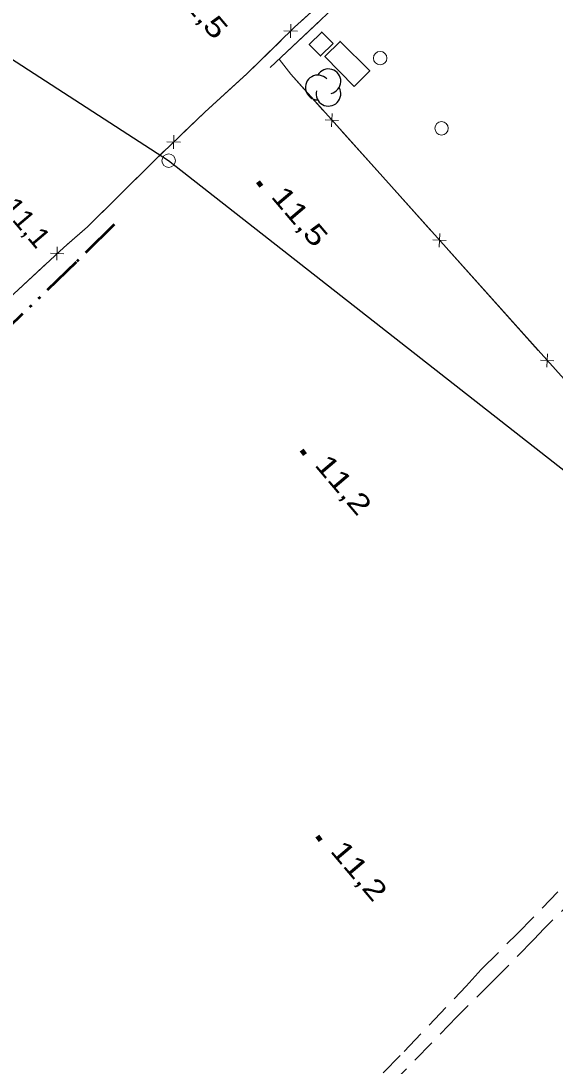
# Model space of a CAD drawing. Extents: x 386081 to 389416, y 5130568 to 5134082.
# Drawn here: x 386943.8 to 387023.2, y 5133022.9 to 5133178.5 of the extents above; entities that cross this region are included whole.
import ezdxf

# ---------------------------------------------------------------- set-up
doc = ezdxf.new("R2010")
doc.units = 0
doc.header["$LTSCALE"] = 1.2
doc.linetypes.add('DASH_DOUBLE_DOT', pattern=[9.2, 5, -1.2, 0.3, -1.2, 0.3, -1.2])
doc.linetypes.add('MEDIUM_DASHED', pattern=[4.5, 3, -1.5])
for name, color, linetype, lineweight in [('19', 7, 'Continuous', 13), ('3', 7, 'Continuous', 140), ('31', 7, 'Continuous', 70), ('36', 7, 'Continuous', 13), ('37', 7, 'Continuous', 13), ('4', 7, 'DASH_DOUBLE_DOT', 53), ('44', 7, 'Continuous', 25)]:
    doc.layers.add(name, color=color, linetype=linetype, lineweight=lineweight)

msp = doc.modelspace()

# ---------------------------------------------------------------- linework, layer by layer
at = {"layer": '19', "linetype": 'MEDIUM_DASHED'}
for points in [[(386993.88, 5133018.1), (387000.81, 5133025.09), (387010, 5133034.81), (387012.25, 5133037.29), (387017.55, 5133042.54), (387023.65, 5133048.85)], [(387026.74, 5133048.47), (387021.57, 5133043.33), (387020.15, 5133041.79), (387014.15, 5133035.72), (387008.65, 5133030.27), (386996.84, 5133018.08)]]:
    msp.add_lwpolyline(points, dxfattribs=at)
at = {"layer": '3'}
for p, q in [((386979.05, 5133154.5), (386979.56, 5133153.89)), ((386985.53, 5133114.56), (386986.04, 5133113.95)), ((386987.85, 5133057.11), (386988.36, 5133056.5))]:
    msp.add_line(p, q, dxfattribs=at)
at = {"layer": '31', "lineweight": 35}
for points in [[(386990.23, 5133175.09), (386988.38, 5133173.25), (386986.69, 5133174.94), (386988.54, 5133176.79)], [(386993.36, 5133168.7), (386989.01, 5133173.16), (386991.27, 5133175.41), (386995.67, 5133171.05)]]:
    msp.add_lwpolyline(points, close=True, dxfattribs=at)
at = {"layer": '36', "lineweight": 25}
msp.add_lwpolyline([(386529.48, 5133338.34), (386646.14, 5133320.91), (386734.05, 5133307.9), (386763.33, 5133288.82), (386823.06, 5133250.19), (386965.77, 5133157.68), (387040.78, 5133098.87), (387093.59, 5133057.78), (387159.68, 5133026.76), (387228.64, 5132973.67), (387297.42, 5132941.46), (387339.88, 5132913.57), (387352.13, 5132976.96), (387402.17, 5132955.12), (387471.5, 5132924.49), (387529.57, 5132869.95)], dxfattribs=at)
at = {"layer": '36'}
for centre in [(386997.227, 5133172.925), (387006.357, 5133162.478), (386965.788, 5133157.66)]:
    msp.add_circle(centre, 1, dxfattribs=at)
at = {"layer": '37'}
for p, q in [((386980.9, 5133171.51), (386988.16, 5133178.39)), ((386983.92, 5133175.95), (386983.95, 5133177.95)), ((386984.94, 5133176.94), (386982.93, 5133176.96)), ((386989.99, 5133162.69), (386990.1, 5133164.69)), ((386989.05, 5133163.74), (386991.05, 5133163.63)), ((386966.51, 5133159.43), (386966.54, 5133161.44)), ((386991.38, 5133162.2), (386998.05, 5133154.75)), ((386967.53, 5133160.42), (386965.52, 5133160.45)), ((386998.05, 5133154.75), (387004.72, 5133147.3)), ((387006, 5133144.81), (387006.11, 5133146.81)), ((387005.06, 5133145.87), (387007.06, 5133145.76)), ((386950.2, 5133143.81), (386948.2, 5133143.88)), ((386949.17, 5133142.84), (386949.23, 5133144.84)), ((387007.39, 5133144.32), (387014.06, 5133136.87)), ((387014.06, 5133136.87), (387020.74, 5133129.42)), ((387022.01, 5133126.93), (387022.12, 5133128.93)), ((387021.07, 5133127.99), (387023.07, 5133127.88))]:
    msp.add_line(p, q, dxfattribs=at)
for points in [[(386980.9, 5133171.51), (386996.05, 5133185.88), (386976.92, 5133205.51), (386964.23, 5133218.76), (386966.52, 5133220.86), (387000.04, 5133252.76), (386995.22, 5133258.69), (386984.59, 5133270.41), (386976.83, 5133278.3), (386969, 5133284.94), (386962.35, 5133289.7), (386961.33, 5133290.25)], [(386977.41, 5133170.57), (386984.51, 5133177.51), (386988.06, 5133180.74), (386993.14, 5133186), (386994.48, 5133187.48)], [(386985.4, 5133178.32), (386988.06, 5133180.74), (386992.5, 5133185.34)], [(386975.28, 5133168.64), (386977.41, 5133170.57), (386982.51, 5133175.55)], [(386982.2, 5133172.76), (386983.94, 5133170.51), (387026.71, 5133122.75), (387043.99, 5133103.13), (387040.04, 5133099.17), (387052.83, 5133088.51)], [(386982.2, 5133172.76), (386983.94, 5133170.51), (386988.71, 5133165.18)], [(386942.76, 5133137.82), (386950.18, 5133144.76), (386953.73, 5133147.79), (386963.62, 5133157.63), (386971.14, 5133164.89), (386977.41, 5133170.57)], [(386967.96, 5133161.82), (386971.14, 5133164.89), (386975.28, 5133168.64)], [(386957.98, 5133152.01), (386963.62, 5133157.63), (386965.09, 5133159.05)], [(386950.68, 5133145.19), (386953.73, 5133147.79), (386957.98, 5133152.01)], [(386940.46, 5133135.62), (386942.76, 5133137.82), (386947.74, 5133142.48)]]:
    msp.add_lwpolyline(points, dxfattribs=at)
at = {"layer": '4'}
msp.add_lwpolyline([(386957.68, 5133148.14), (386952.01, 5133142.54), (386939.5, 5133130.44)], dxfattribs=at)
at = {"layer": '44'}
for centre, start, end in [((386987.956, 5133168.552), 44.11537, 269.80396), ((386987.956, 5133168.552), 44.11537, 269.80396), ((386989.539, 5133169.472), 282.26917, 149.72626), ((386989.539, 5133169.472), 282.26917, 149.72626), ((386989.539, 5133167.631), 166.93686, 29.62122), ((386989.539, 5133167.631), 166.93686, 29.62122)]:
    msp.add_arc(centre, 1.841, start, end, dxfattribs=at)

# ---------------------------------------------------------------- texts
at = {"layer": '3'}
for s, width, p in [('11,5   ', 1.3, (386966.02, 5133183.2)), ('11,5   ', 1.3, (386980.88, 5133152.28)), ('11,1   ', 1.05, (386940.87, 5133150.62)), ('11,2   ', 1.3, (386987.36, 5133112.34)), ('11,2   ', 1.3, (386989.68, 5133054.89))]:
    msp.add_text(s, height=3, rotation=310.294, dxfattribs=dict(at, width=width)).set_placement(p)

doc.saveas('drawing.dxf')
